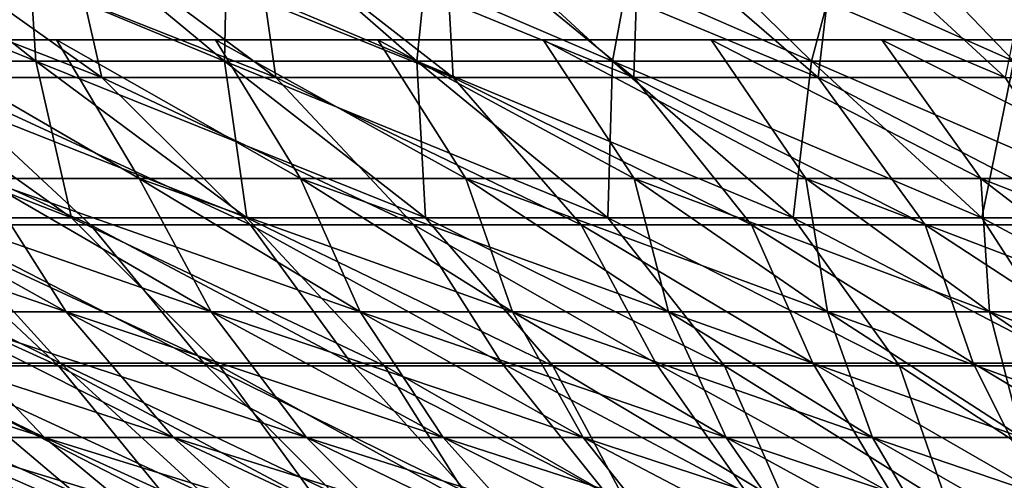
# Model space of a CAD drawing. Header units: millimetres. Extents: x -250 to 250, y -45 to 4150.
# Tile 306 of 656: x -54 to -41, y 3914 to 3920. Entities that reach past the tile are written whole.
import ezdxf

# ---------------------------------------------------------------- set-up
doc = ezdxf.new("R2010")
doc.units = ezdxf.units.MM
doc.header["$LTSCALE"] = 81.481481
for name, color, linetype in [('19', 7, 'CONTINUOUS'), ('20', 7, 'CONTINUOUS'), ('21', 7, 'CONTINUOUS'), ('22', 7, 'CONTINUOUS'), ('27', 7, 'CONTINUOUS')]:
    doc.layers.add(name, color=color, linetype=linetype)

msp = doc.modelspace()

# ---------------------------------------------------------------- linework, layer by layer
at = {"layer": '19', "color": 7, "linetype": 'CONTINUOUS'}
for points in [[(-53.778, 3919.737, -81.159), (-56.252, 3919.737, -79.464), (-56.574, 3921.943, -85.379), (-53.778, 3919.737, -81.159)], [(-53.918, 3921.943, -87.081), (-53.778, 3919.737, -81.159), (-56.574, 3921.943, -85.379), (-53.918, 3921.943, -87.081)], [(-51.253, 3919.737, -82.776), (-53.778, 3919.737, -81.159), (-53.918, 3921.943, -87.081), (-51.253, 3919.737, -82.776)], [(-51.211, 3921.943, -88.7), (-51.253, 3919.737, -82.776), (-53.918, 3921.943, -87.081), (-51.211, 3921.943, -88.7)], [(-48.68, 3919.737, -84.315), (-51.253, 3919.737, -82.776), (-51.211, 3921.943, -88.7), (-48.68, 3919.737, -84.315)], [(-48.455, 3921.943, -90.235), (-48.68, 3919.737, -84.315), (-51.211, 3921.943, -88.7), (-48.455, 3921.943, -90.235)], [(-46.06, 3919.737, -85.775), (-48.68, 3919.737, -84.315), (-48.455, 3921.943, -90.235), (-46.06, 3919.737, -85.775)], [(-45.653, 3921.943, -91.684), (-46.06, 3919.737, -85.775), (-48.455, 3921.943, -90.235), (-45.653, 3921.943, -91.684)], [(-43.397, 3919.737, -87.152), (-46.06, 3919.737, -85.775), (-45.653, 3921.943, -91.684), (-43.397, 3919.737, -87.152)], [(-42.808, 3921.943, -93.046), (-43.397, 3919.737, -87.152), (-45.653, 3921.943, -91.684), (-42.808, 3921.943, -93.046)], [(-40.692, 3919.737, -88.447), (-43.397, 3919.737, -87.152), (-42.808, 3921.943, -93.046), (-40.692, 3919.737, -88.447)], [(-39.922, 3921.943, -94.321), (-40.692, 3919.737, -88.447), (-42.808, 3921.943, -93.046), (-39.922, 3921.943, -94.321)], [(-53.299, 3917.642, -75.293), (-55.592, 3917.642, -73.616), (-56.252, 3919.737, -79.464), (-53.299, 3917.642, -75.293)], [(-53.778, 3919.737, -81.159), (-53.299, 3917.642, -75.293), (-56.252, 3919.737, -79.464), (-53.778, 3919.737, -81.159)], [(-50.955, 3917.642, -76.899), (-53.299, 3917.642, -75.293), (-53.778, 3919.737, -81.159), (-50.955, 3917.642, -76.899)], [(-51.253, 3919.737, -82.776), (-50.955, 3917.642, -76.899), (-53.778, 3919.737, -81.159), (-51.253, 3919.737, -82.776)], [(-48.563, 3917.642, -78.432), (-50.955, 3917.642, -76.899), (-51.253, 3919.737, -82.776), (-48.563, 3917.642, -78.432)], [(-48.68, 3919.737, -84.315), (-48.563, 3917.642, -78.432), (-51.253, 3919.737, -82.776), (-48.68, 3919.737, -84.315)], [(-46.125, 3917.642, -79.89), (-48.563, 3917.642, -78.432), (-48.68, 3919.737, -84.315), (-46.125, 3917.642, -79.89)], [(-46.06, 3919.737, -85.775), (-46.125, 3917.642, -79.89), (-48.68, 3919.737, -84.315), (-46.06, 3919.737, -85.775)], [(-43.642, 3917.642, -81.273), (-46.125, 3917.642, -79.89), (-46.06, 3919.737, -85.775), (-43.642, 3917.642, -81.273)], [(-43.397, 3919.737, -87.152), (-43.642, 3917.642, -81.273), (-46.06, 3919.737, -85.775), (-43.397, 3919.737, -87.152)], [(-41.119, 3917.642, -82.578), (-43.642, 3917.642, -81.273), (-43.397, 3919.737, -87.152), (-41.119, 3917.642, -82.578)], [(-40.692, 3919.737, -88.447), (-41.119, 3917.642, -82.578), (-43.397, 3919.737, -87.152), (-40.692, 3919.737, -88.447)], [(-38.556, 3917.642, -83.805), (-41.119, 3917.642, -82.578), (-40.692, 3919.737, -88.447), (-38.556, 3917.642, -83.805)], [(-53.475, 3915.661, -68.744), (-55.58, 3915.661, -67.054), (-57.833, 3917.642, -71.869), (-53.475, 3915.661, -68.744)], [(-55.592, 3917.642, -73.616), (-53.475, 3915.661, -68.744), (-57.833, 3917.642, -71.869), (-55.592, 3917.642, -73.616)], [(-51.319, 3915.661, -70.369), (-53.475, 3915.661, -68.744), (-55.592, 3917.642, -73.616), (-51.319, 3915.661, -70.369)], [(-53.299, 3917.642, -75.293), (-51.319, 3915.661, -70.369), (-55.592, 3917.642, -73.616), (-53.299, 3917.642, -75.293)], [(-49.113, 3915.661, -71.926), (-51.319, 3915.661, -70.369), (-53.299, 3917.642, -75.293), (-49.113, 3915.661, -71.926)], [(-50.955, 3917.642, -76.899), (-49.113, 3915.661, -71.926), (-53.299, 3917.642, -75.293), (-50.955, 3917.642, -76.899)], [(-46.86, 3915.661, -73.413), (-49.113, 3915.661, -71.926), (-50.955, 3917.642, -76.899), (-46.86, 3915.661, -73.413)], [(-48.563, 3917.642, -78.432), (-46.86, 3915.661, -73.413), (-50.955, 3917.642, -76.899), (-48.563, 3917.642, -78.432)], [(-44.562, 3915.661, -74.83), (-46.86, 3915.661, -73.413), (-48.563, 3917.642, -78.432), (-44.562, 3915.661, -74.83)], [(-46.125, 3917.642, -79.89), (-44.562, 3915.661, -74.83), (-48.563, 3917.642, -78.432), (-46.125, 3917.642, -79.89)], [(-42.222, 3915.661, -76.176), (-44.562, 3915.661, -74.83), (-46.125, 3917.642, -79.89), (-42.222, 3915.661, -76.176)], [(-43.642, 3917.642, -81.273), (-42.222, 3915.661, -76.176), (-46.125, 3917.642, -79.89), (-43.642, 3917.642, -81.273)], [(-39.84, 3915.661, -77.448), (-42.222, 3915.661, -76.176), (-43.642, 3917.642, -81.273), (-39.84, 3915.661, -77.448)], [(-41.119, 3917.642, -82.578), (-39.84, 3915.661, -77.448), (-43.642, 3917.642, -81.273), (-41.119, 3917.642, -82.578)], [(-37.421, 3915.661, -78.645), (-39.84, 3915.661, -77.448), (-41.119, 3917.642, -82.578), (-37.421, 3915.661, -78.645)], [(-38.556, 3917.642, -83.805), (-37.421, 3915.661, -78.645), (-41.119, 3917.642, -82.578), (-38.556, 3917.642, -83.805)], [(-53.88, 3913.795, -61.677), (-55.762, 3913.795, -59.981), (-57.632, 3915.661, -65.299), (-53.88, 3913.795, -61.677)], [(-55.58, 3915.661, -67.054), (-53.88, 3913.795, -61.677), (-57.632, 3915.661, -65.299), (-55.58, 3915.661, -67.054)], [(-51.947, 3913.795, -63.313), (-53.88, 3913.795, -61.677), (-55.58, 3915.661, -67.054), (-51.947, 3913.795, -63.313)], [(-53.475, 3915.661, -68.744), (-51.947, 3913.795, -63.313), (-55.58, 3915.661, -67.054), (-53.475, 3915.661, -68.744)], [(-49.964, 3913.795, -64.889), (-51.947, 3913.795, -63.313), (-53.475, 3915.661, -68.744), (-49.964, 3913.795, -64.889)], [(-51.319, 3915.661, -70.369), (-49.964, 3913.795, -64.889), (-53.475, 3915.661, -68.744), (-51.319, 3915.661, -70.369)], [(-47.933, 3913.795, -66.404), (-49.964, 3913.795, -64.889), (-51.319, 3915.661, -70.369), (-47.933, 3913.795, -66.404)], [(-49.113, 3915.661, -71.926), (-47.933, 3913.795, -66.404), (-51.319, 3915.661, -70.369), (-49.113, 3915.661, -71.926)], [(-45.857, 3913.795, -67.854), (-47.933, 3913.795, -66.404), (-49.113, 3915.661, -71.926), (-45.857, 3913.795, -67.854)], [(-46.86, 3915.661, -73.413), (-45.857, 3913.795, -67.854), (-49.113, 3915.661, -71.926), (-46.86, 3915.661, -73.413)], [(-43.737, 3913.795, -69.24), (-45.857, 3913.795, -67.854), (-46.86, 3915.661, -73.413), (-43.737, 3913.795, -69.24)], [(-44.562, 3915.661, -74.83), (-43.737, 3913.795, -69.24), (-46.86, 3915.661, -73.413), (-44.562, 3915.661, -74.83)], [(-41.574, 3913.795, -70.559), (-43.737, 3913.795, -69.24), (-44.562, 3915.661, -74.83), (-41.574, 3913.795, -70.559)], [(-42.222, 3915.661, -76.176), (-41.574, 3913.795, -70.559), (-44.562, 3915.661, -74.83), (-42.222, 3915.661, -76.176)], [(-39.373, 3913.795, -71.811), (-41.574, 3913.795, -70.559), (-42.222, 3915.661, -76.176), (-39.373, 3913.795, -71.811)], [(-39.84, 3915.661, -77.448), (-39.373, 3913.795, -71.811), (-42.222, 3915.661, -76.176), (-39.84, 3915.661, -77.448)]]:
    msp.add_3dface(points, dxfattribs=at)
at = {"layer": '20', "color": 7, "linetype": 'CONTINUOUS'}
for points in [[(-56.252, 3919.737, 79.464), (-53.778, 3919.737, 81.159), (-59.176, 3921.943, 83.596), (-56.252, 3919.737, 79.464)], [(-59.176, 3921.943, 83.596), (-53.778, 3919.737, 81.159), (-56.574, 3921.943, 85.379), (-59.176, 3921.943, 83.596)], [(-53.778, 3919.737, 81.159), (-51.253, 3919.737, 82.776), (-56.574, 3921.943, 85.379), (-53.778, 3919.737, 81.159)], [(-56.574, 3921.943, 85.379), (-51.253, 3919.737, 82.776), (-53.918, 3921.943, 87.081), (-56.574, 3921.943, 85.379)], [(-51.253, 3919.737, 82.776), (-48.68, 3919.737, 84.315), (-53.918, 3921.943, 87.081), (-51.253, 3919.737, 82.776)], [(-53.918, 3921.943, 87.081), (-48.68, 3919.737, 84.315), (-51.211, 3921.943, 88.7), (-53.918, 3921.943, 87.081)], [(-48.68, 3919.737, 84.315), (-46.06, 3919.737, 85.775), (-51.211, 3921.943, 88.7), (-48.68, 3919.737, 84.315)], [(-51.211, 3921.943, 88.7), (-46.06, 3919.737, 85.775), (-48.455, 3921.943, 90.235), (-51.211, 3921.943, 88.7)], [(-46.06, 3919.737, 85.775), (-43.397, 3919.737, 87.152), (-48.455, 3921.943, 90.235), (-46.06, 3919.737, 85.775)], [(-48.455, 3921.943, 90.235), (-43.397, 3919.737, 87.152), (-45.653, 3921.943, 91.684), (-48.455, 3921.943, 90.235)], [(-43.397, 3919.737, 87.152), (-40.692, 3919.737, 88.447), (-45.653, 3921.943, 91.684), (-43.397, 3919.737, 87.152)], [(-45.653, 3921.943, 91.684), (-40.692, 3919.737, 88.447), (-42.808, 3921.943, 93.046), (-45.653, 3921.943, 91.684)], [(-40.692, 3919.737, 88.447), (-37.949, 3919.737, 89.659), (-42.808, 3921.943, 93.046), (-40.692, 3919.737, 88.447)], [(-42.808, 3921.943, 93.046), (-37.949, 3919.737, 89.659), (-39.922, 3921.943, 94.321), (-42.808, 3921.943, 93.046)], [(-55.592, 3917.642, 73.616), (-53.299, 3917.642, 75.293), (-58.672, 3919.737, 77.694), (-55.592, 3917.642, 73.616)], [(-58.672, 3919.737, 77.694), (-53.299, 3917.642, 75.293), (-56.252, 3919.737, 79.464), (-58.672, 3919.737, 77.694)], [(-53.299, 3917.642, 75.293), (-50.955, 3917.642, 76.899), (-56.252, 3919.737, 79.464), (-53.299, 3917.642, 75.293)], [(-56.252, 3919.737, 79.464), (-50.955, 3917.642, 76.899), (-53.778, 3919.737, 81.159), (-56.252, 3919.737, 79.464)], [(-50.955, 3917.642, 76.899), (-48.563, 3917.642, 78.432), (-53.778, 3919.737, 81.159), (-50.955, 3917.642, 76.899)], [(-53.778, 3919.737, 81.159), (-48.563, 3917.642, 78.432), (-51.253, 3919.737, 82.776), (-53.778, 3919.737, 81.159)], [(-48.563, 3917.642, 78.432), (-46.125, 3917.642, 79.89), (-51.253, 3919.737, 82.776), (-48.563, 3917.642, 78.432)], [(-51.253, 3919.737, 82.776), (-46.125, 3917.642, 79.89), (-48.68, 3919.737, 84.315), (-51.253, 3919.737, 82.776)], [(-46.125, 3917.642, 79.89), (-43.642, 3917.642, 81.273), (-48.68, 3919.737, 84.315), (-46.125, 3917.642, 79.89)], [(-48.68, 3919.737, 84.315), (-43.642, 3917.642, 81.273), (-46.06, 3919.737, 85.775), (-48.68, 3919.737, 84.315)], [(-43.642, 3917.642, 81.273), (-41.119, 3917.642, 82.578), (-46.06, 3919.737, 85.775), (-43.642, 3917.642, 81.273)], [(-46.06, 3919.737, 85.775), (-41.119, 3917.642, 82.578), (-43.397, 3919.737, 87.152), (-46.06, 3919.737, 85.775)], [(-41.119, 3917.642, 82.578), (-38.556, 3917.642, 83.805), (-43.397, 3919.737, 87.152), (-41.119, 3917.642, 82.578)], [(-43.397, 3919.737, 87.152), (-38.556, 3917.642, 83.805), (-40.692, 3919.737, 88.447), (-43.397, 3919.737, 87.152)], [(-55.592, 3917.642, 73.616), (-57.833, 3917.642, 71.869), (-53.475, 3915.661, 68.744), (-55.592, 3917.642, 73.616)], [(-53.475, 3915.661, 68.744), (-57.833, 3917.642, 71.869), (-55.58, 3915.661, 67.054), (-53.475, 3915.661, 68.744)], [(-53.299, 3917.642, 75.293), (-55.592, 3917.642, 73.616), (-51.319, 3915.661, 70.369), (-53.299, 3917.642, 75.293)], [(-51.319, 3915.661, 70.369), (-55.592, 3917.642, 73.616), (-53.475, 3915.661, 68.744), (-51.319, 3915.661, 70.369)], [(-50.955, 3917.642, 76.899), (-53.299, 3917.642, 75.293), (-49.113, 3915.661, 71.926), (-50.955, 3917.642, 76.899)], [(-49.113, 3915.661, 71.926), (-53.299, 3917.642, 75.293), (-51.319, 3915.661, 70.369), (-49.113, 3915.661, 71.926)], [(-48.563, 3917.642, 78.432), (-50.955, 3917.642, 76.899), (-46.86, 3915.661, 73.413), (-48.563, 3917.642, 78.432)], [(-46.86, 3915.661, 73.413), (-50.955, 3917.642, 76.899), (-49.113, 3915.661, 71.926), (-46.86, 3915.661, 73.413)], [(-46.125, 3917.642, 79.89), (-48.563, 3917.642, 78.432), (-44.562, 3915.661, 74.83), (-46.125, 3917.642, 79.89)], [(-44.562, 3915.661, 74.83), (-48.563, 3917.642, 78.432), (-46.86, 3915.661, 73.413), (-44.562, 3915.661, 74.83)], [(-43.642, 3917.642, 81.273), (-46.125, 3917.642, 79.89), (-42.222, 3915.661, 76.176), (-43.642, 3917.642, 81.273)], [(-42.222, 3915.661, 76.176), (-46.125, 3917.642, 79.89), (-44.562, 3915.661, 74.83), (-42.222, 3915.661, 76.176)], [(-41.119, 3917.642, 82.578), (-43.642, 3917.642, 81.273), (-39.84, 3915.661, 77.448), (-41.119, 3917.642, 82.578)], [(-39.84, 3915.661, 77.448), (-43.642, 3917.642, 81.273), (-42.222, 3915.661, 76.176), (-39.84, 3915.661, 77.448)], [(-38.556, 3917.642, 83.805), (-41.119, 3917.642, 82.578), (-37.421, 3915.661, 78.645), (-38.556, 3917.642, 83.805)], [(-37.421, 3915.661, 78.645), (-41.119, 3917.642, 82.578), (-39.84, 3915.661, 77.448), (-37.421, 3915.661, 78.645)], [(-55.58, 3915.661, 67.054), (-57.632, 3915.661, 65.299), (-53.88, 3913.795, 61.677), (-55.58, 3915.661, 67.054)], [(-53.88, 3913.795, 61.677), (-57.632, 3915.661, 65.299), (-55.762, 3913.795, 59.981), (-53.88, 3913.795, 61.677)], [(-53.475, 3915.661, 68.744), (-55.58, 3915.661, 67.054), (-51.947, 3913.795, 63.313), (-53.475, 3915.661, 68.744)], [(-51.947, 3913.795, 63.313), (-55.58, 3915.661, 67.054), (-53.88, 3913.795, 61.677), (-51.947, 3913.795, 63.313)], [(-51.319, 3915.661, 70.369), (-53.475, 3915.661, 68.744), (-49.964, 3913.795, 64.889), (-51.319, 3915.661, 70.369)], [(-49.964, 3913.795, 64.889), (-53.475, 3915.661, 68.744), (-51.947, 3913.795, 63.313), (-49.964, 3913.795, 64.889)], [(-49.113, 3915.661, 71.926), (-51.319, 3915.661, 70.369), (-47.933, 3913.795, 66.404), (-49.113, 3915.661, 71.926)], [(-47.933, 3913.795, 66.404), (-51.319, 3915.661, 70.369), (-49.964, 3913.795, 64.889), (-47.933, 3913.795, 66.404)], [(-46.86, 3915.661, 73.413), (-49.113, 3915.661, 71.926), (-45.857, 3913.795, 67.854), (-46.86, 3915.661, 73.413)], [(-45.857, 3913.795, 67.854), (-49.113, 3915.661, 71.926), (-47.933, 3913.795, 66.404), (-45.857, 3913.795, 67.854)], [(-44.562, 3915.661, 74.83), (-46.86, 3915.661, 73.413), (-43.737, 3913.795, 69.24), (-44.562, 3915.661, 74.83)], [(-43.737, 3913.795, 69.24), (-46.86, 3915.661, 73.413), (-45.857, 3913.795, 67.854), (-43.737, 3913.795, 69.24)], [(-42.222, 3915.661, 76.176), (-44.562, 3915.661, 74.83), (-41.574, 3913.795, 70.559), (-42.222, 3915.661, 76.176)], [(-41.574, 3913.795, 70.559), (-44.562, 3915.661, 74.83), (-43.737, 3913.795, 69.24), (-41.574, 3913.795, 70.559)], [(-39.84, 3915.661, 77.448), (-42.222, 3915.661, 76.176), (-39.373, 3913.795, 71.811), (-39.84, 3915.661, 77.448)], [(-39.373, 3913.795, 71.811), (-42.222, 3915.661, 76.176), (-41.574, 3913.795, 70.559), (-39.373, 3913.795, 71.811)]]:
    msp.add_3dface(points, dxfattribs=at)
at = {"layer": '21', "color": 7, "linetype": 'CONTINUOUS'}
for points in [[(-52.894, 3919.516, 74.722), (-55.17, 3919.516, 73.057), (-55.822, 3921.594, 78.858), (-52.894, 3919.516, 74.722)], [(-53.368, 3921.594, 80.54), (-52.894, 3919.516, 74.722), (-55.822, 3921.594, 78.858), (-53.368, 3921.594, 80.54)], [(-50.568, 3919.516, 76.315), (-52.894, 3919.516, 74.722), (-53.368, 3921.594, 80.54), (-50.568, 3919.516, 76.315)], [(-50.862, 3921.594, 82.145), (-50.568, 3919.516, 76.315), (-53.368, 3921.594, 80.54), (-50.862, 3921.594, 82.145)], [(-48.194, 3919.516, 77.836), (-50.568, 3919.516, 76.315), (-50.862, 3921.594, 82.145), (-48.194, 3919.516, 77.836)], [(-48.308, 3921.594, 83.672), (-48.194, 3919.516, 77.836), (-50.862, 3921.594, 82.145), (-48.308, 3921.594, 83.672)], [(-45.774, 3919.516, 79.283), (-48.194, 3919.516, 77.836), (-48.308, 3921.594, 83.672), (-45.774, 3919.516, 79.283)], [(-45.709, 3921.594, 85.12), (-45.774, 3919.516, 79.283), (-48.308, 3921.594, 83.672), (-45.709, 3921.594, 85.12)], [(-43.311, 3919.516, 80.655), (-45.774, 3919.516, 79.283), (-45.709, 3921.594, 85.12), (-43.311, 3919.516, 80.655)], [(-43.066, 3921.594, 86.488), (-43.311, 3919.516, 80.655), (-45.709, 3921.594, 85.12), (-43.066, 3921.594, 86.488)], [(-40.807, 3919.516, 81.951), (-43.311, 3919.516, 80.655), (-43.066, 3921.594, 86.488), (-40.807, 3919.516, 81.951)], [(-40.382, 3921.594, 87.773), (-40.807, 3919.516, 81.951), (-43.066, 3921.594, 86.488), (-40.382, 3921.594, 87.773)], [(-53.047, 3917.55, 68.243), (-55.136, 3917.55, 66.567), (-57.394, 3919.516, 71.324), (-53.047, 3917.55, 68.243)], [(-55.17, 3919.516, 73.057), (-53.047, 3917.55, 68.243), (-57.394, 3919.516, 71.324), (-55.17, 3919.516, 73.057)], [(-50.907, 3917.55, 69.854), (-53.047, 3917.55, 68.243), (-55.17, 3919.516, 73.057), (-50.907, 3917.55, 69.854)], [(-52.894, 3919.516, 74.722), (-50.907, 3917.55, 69.854), (-55.17, 3919.516, 73.057), (-52.894, 3919.516, 74.722)], [(-48.718, 3917.55, 71.398), (-50.907, 3917.55, 69.854), (-52.894, 3919.516, 74.722), (-48.718, 3917.55, 71.398)], [(-50.568, 3919.516, 76.315), (-48.718, 3917.55, 71.398), (-52.894, 3919.516, 74.722), (-50.568, 3919.516, 76.315)], [(-46.482, 3917.55, 72.874), (-48.718, 3917.55, 71.398), (-50.568, 3919.516, 76.315), (-46.482, 3917.55, 72.874)], [(-48.194, 3919.516, 77.836), (-46.482, 3917.55, 72.874), (-50.568, 3919.516, 76.315), (-48.194, 3919.516, 77.836)], [(-44.201, 3917.55, 74.279), (-46.482, 3917.55, 72.874), (-48.194, 3919.516, 77.836), (-44.201, 3917.55, 74.279)], [(-45.774, 3919.516, 79.283), (-44.201, 3917.55, 74.279), (-48.194, 3919.516, 77.836), (-45.774, 3919.516, 79.283)], [(-41.878, 3917.55, 75.613), (-44.201, 3917.55, 74.279), (-45.774, 3919.516, 79.283), (-41.878, 3917.55, 75.613)], [(-43.311, 3919.516, 80.655), (-41.878, 3917.55, 75.613), (-45.774, 3919.516, 79.283), (-43.311, 3919.516, 80.655)], [(-39.515, 3917.55, 76.875), (-41.878, 3917.55, 75.613), (-43.311, 3919.516, 80.655), (-39.515, 3917.55, 76.875)], [(-40.807, 3919.516, 81.951), (-39.515, 3917.55, 76.875), (-43.311, 3919.516, 80.655), (-40.807, 3919.516, 81.951)], [(-53.447, 3915.698, 61.237), (-55.315, 3915.698, 59.555), (-57.173, 3917.55, 64.826), (-53.447, 3915.698, 61.237)], [(-55.136, 3917.55, 66.567), (-53.447, 3915.698, 61.237), (-57.173, 3917.55, 64.826), (-55.136, 3917.55, 66.567)], [(-51.528, 3915.698, 62.86), (-53.447, 3915.698, 61.237), (-55.136, 3917.55, 66.567), (-51.528, 3915.698, 62.86)], [(-53.047, 3917.55, 68.243), (-51.528, 3915.698, 62.86), (-55.136, 3917.55, 66.567), (-53.047, 3917.55, 68.243)], [(-49.56, 3915.698, 64.423), (-51.528, 3915.698, 62.86), (-53.047, 3917.55, 68.243), (-49.56, 3915.698, 64.423)], [(-50.907, 3917.55, 69.854), (-49.56, 3915.698, 64.423), (-53.047, 3917.55, 68.243), (-50.907, 3917.55, 69.854)], [(-47.544, 3915.698, 65.925), (-49.56, 3915.698, 64.423), (-50.907, 3917.55, 69.854), (-47.544, 3915.698, 65.925)], [(-48.718, 3917.55, 71.398), (-47.544, 3915.698, 65.925), (-50.907, 3917.55, 69.854), (-48.718, 3917.55, 71.398)], [(-45.483, 3915.698, 67.363), (-47.544, 3915.698, 65.925), (-48.718, 3917.55, 71.398), (-45.483, 3915.698, 67.363)], [(-46.482, 3917.55, 72.874), (-45.483, 3915.698, 67.363), (-48.718, 3917.55, 71.398), (-46.482, 3917.55, 72.874)], [(-43.379, 3915.698, 68.737), (-45.483, 3915.698, 67.363), (-46.482, 3917.55, 72.874), (-43.379, 3915.698, 68.737)], [(-44.201, 3917.55, 74.279), (-43.379, 3915.698, 68.737), (-46.482, 3917.55, 72.874), (-44.201, 3917.55, 74.279)], [(-41.233, 3915.698, 70.046), (-43.379, 3915.698, 68.737), (-44.201, 3917.55, 74.279), (-41.233, 3915.698, 70.046)], [(-41.878, 3917.55, 75.613), (-41.233, 3915.698, 70.046), (-44.201, 3917.55, 74.279), (-41.878, 3917.55, 75.613)], [(-39.047, 3915.698, 71.287), (-41.233, 3915.698, 70.046), (-41.878, 3917.55, 75.613), (-39.047, 3915.698, 71.287)], [(-39.515, 3917.55, 76.875), (-39.047, 3915.698, 71.287), (-41.878, 3917.55, 75.613), (-39.515, 3917.55, 76.875)], [(-57.13, 3915.698, 57.816), (-55.315, 3915.698, 59.555), (-53.25, 3913.96, 54.346), (-57.13, 3915.698, 57.816)], [(-54.902, 3913.96, 52.677), (-57.13, 3915.698, 57.816), (-53.25, 3913.96, 54.346), (-54.902, 3913.96, 52.677)], [(-55.315, 3915.698, 59.555), (-53.447, 3915.698, 61.237), (-51.548, 3913.96, 55.964), (-55.315, 3915.698, 59.555)], [(-53.25, 3913.96, 54.346), (-55.315, 3915.698, 59.555), (-51.548, 3913.96, 55.964), (-53.25, 3913.96, 54.346)], [(-53.447, 3915.698, 61.237), (-51.528, 3915.698, 62.86), (-49.796, 3913.96, 57.528), (-53.447, 3915.698, 61.237)], [(-51.548, 3913.96, 55.964), (-53.447, 3915.698, 61.237), (-49.796, 3913.96, 57.528), (-51.548, 3913.96, 55.964)], [(-51.528, 3915.698, 62.86), (-49.56, 3915.698, 64.423), (-47.997, 3913.96, 59.038), (-51.528, 3915.698, 62.86)], [(-49.796, 3913.96, 57.528), (-51.528, 3915.698, 62.86), (-47.997, 3913.96, 59.038), (-49.796, 3913.96, 57.528)], [(-49.56, 3915.698, 64.423), (-47.544, 3915.698, 65.925), (-46.152, 3913.96, 60.491), (-49.56, 3915.698, 64.423)], [(-47.997, 3913.96, 59.038), (-49.56, 3915.698, 64.423), (-46.152, 3913.96, 60.491), (-47.997, 3913.96, 59.038)], [(-47.544, 3915.698, 65.925), (-45.483, 3915.698, 67.363), (-44.263, 3913.96, 61.886), (-47.544, 3915.698, 65.925)], [(-46.152, 3913.96, 60.491), (-47.544, 3915.698, 65.925), (-44.263, 3913.96, 61.886), (-46.152, 3913.96, 60.491)], [(-45.483, 3915.698, 67.363), (-43.379, 3915.698, 68.737), (-42.332, 3913.96, 63.223), (-45.483, 3915.698, 67.363)], [(-44.263, 3913.96, 61.886), (-45.483, 3915.698, 67.363), (-42.332, 3913.96, 63.223), (-44.263, 3913.96, 61.886)], [(-43.379, 3915.698, 68.737), (-41.233, 3915.698, 70.046), (-40.36, 3913.96, 64.499), (-43.379, 3915.698, 68.737)], [(-42.332, 3913.96, 63.223), (-43.379, 3915.698, 68.737), (-40.36, 3913.96, 64.499), (-42.332, 3913.96, 63.223)], [(-41.233, 3915.698, 70.046), (-39.047, 3915.698, 71.287), (-38.35, 3913.96, 65.714), (-41.233, 3915.698, 70.046)], [(-40.36, 3913.96, 64.499), (-41.233, 3915.698, 70.046), (-38.35, 3913.96, 65.714), (-40.36, 3913.96, 64.499)]]:
    msp.add_3dface(points, dxfattribs=at)
at = {"layer": '22', "color": 7, "linetype": 'CONTINUOUS'}
for points in [[(-55.17, 3919.516, -73.057), (-52.894, 3919.516, -74.722), (-58.224, 3921.594, -77.102), (-55.17, 3919.516, -73.057)], [(-58.224, 3921.594, -77.102), (-52.894, 3919.516, -74.722), (-55.822, 3921.594, -78.858), (-58.224, 3921.594, -77.102)], [(-52.894, 3919.516, -74.722), (-50.568, 3919.516, -76.315), (-55.822, 3921.594, -78.858), (-52.894, 3919.516, -74.722)], [(-55.822, 3921.594, -78.858), (-50.568, 3919.516, -76.315), (-53.368, 3921.594, -80.54), (-55.822, 3921.594, -78.858)], [(-50.568, 3919.516, -76.315), (-48.194, 3919.516, -77.836), (-53.368, 3921.594, -80.54), (-50.568, 3919.516, -76.315)], [(-53.368, 3921.594, -80.54), (-48.194, 3919.516, -77.836), (-50.862, 3921.594, -82.145), (-53.368, 3921.594, -80.54)], [(-48.194, 3919.516, -77.836), (-45.774, 3919.516, -79.283), (-50.862, 3921.594, -82.145), (-48.194, 3919.516, -77.836)], [(-50.862, 3921.594, -82.145), (-45.774, 3919.516, -79.283), (-48.308, 3921.594, -83.672), (-50.862, 3921.594, -82.145)], [(-45.774, 3919.516, -79.283), (-43.311, 3919.516, -80.655), (-48.308, 3921.594, -83.672), (-45.774, 3919.516, -79.283)], [(-48.308, 3921.594, -83.672), (-43.311, 3919.516, -80.655), (-45.709, 3921.594, -85.12), (-48.308, 3921.594, -83.672)], [(-43.311, 3919.516, -80.655), (-40.807, 3919.516, -81.951), (-45.709, 3921.594, -85.12), (-43.311, 3919.516, -80.655)], [(-45.709, 3921.594, -85.12), (-40.807, 3919.516, -81.951), (-43.066, 3921.594, -86.488), (-45.709, 3921.594, -85.12)], [(-40.807, 3919.516, -81.951), (-38.264, 3919.516, -83.169), (-43.066, 3921.594, -86.488), (-40.807, 3919.516, -81.951)], [(-43.066, 3921.594, -86.488), (-38.264, 3919.516, -83.169), (-40.382, 3921.594, -87.773), (-43.066, 3921.594, -86.488)], [(-55.17, 3919.516, -73.057), (-57.394, 3919.516, -71.324), (-53.047, 3917.55, -68.243), (-55.17, 3919.516, -73.057)], [(-53.047, 3917.55, -68.243), (-57.394, 3919.516, -71.324), (-55.136, 3917.55, -66.567), (-53.047, 3917.55, -68.243)], [(-52.894, 3919.516, -74.722), (-55.17, 3919.516, -73.057), (-50.907, 3917.55, -69.854), (-52.894, 3919.516, -74.722)], [(-50.907, 3917.55, -69.854), (-55.17, 3919.516, -73.057), (-53.047, 3917.55, -68.243), (-50.907, 3917.55, -69.854)], [(-50.568, 3919.516, -76.315), (-52.894, 3919.516, -74.722), (-48.718, 3917.55, -71.398), (-50.568, 3919.516, -76.315)], [(-48.718, 3917.55, -71.398), (-52.894, 3919.516, -74.722), (-50.907, 3917.55, -69.854), (-48.718, 3917.55, -71.398)], [(-48.194, 3919.516, -77.836), (-50.568, 3919.516, -76.315), (-46.482, 3917.55, -72.874), (-48.194, 3919.516, -77.836)], [(-46.482, 3917.55, -72.874), (-50.568, 3919.516, -76.315), (-48.718, 3917.55, -71.398), (-46.482, 3917.55, -72.874)], [(-45.774, 3919.516, -79.283), (-48.194, 3919.516, -77.836), (-44.201, 3917.55, -74.279), (-45.774, 3919.516, -79.283)], [(-44.201, 3917.55, -74.279), (-48.194, 3919.516, -77.836), (-46.482, 3917.55, -72.874), (-44.201, 3917.55, -74.279)], [(-43.311, 3919.516, -80.655), (-45.774, 3919.516, -79.283), (-41.878, 3917.55, -75.613), (-43.311, 3919.516, -80.655)], [(-41.878, 3917.55, -75.613), (-45.774, 3919.516, -79.283), (-44.201, 3917.55, -74.279), (-41.878, 3917.55, -75.613)], [(-40.807, 3919.516, -81.951), (-43.311, 3919.516, -80.655), (-39.515, 3917.55, -76.875), (-40.807, 3919.516, -81.951)], [(-39.515, 3917.55, -76.875), (-43.311, 3919.516, -80.655), (-41.878, 3917.55, -75.613), (-39.515, 3917.55, -76.875)], [(-55.136, 3917.55, -66.567), (-57.173, 3917.55, -64.826), (-53.447, 3915.698, -61.237), (-55.136, 3917.55, -66.567)], [(-53.447, 3915.698, -61.237), (-57.173, 3917.55, -64.826), (-55.315, 3915.698, -59.555), (-53.447, 3915.698, -61.237)], [(-53.047, 3917.55, -68.243), (-55.136, 3917.55, -66.567), (-51.528, 3915.698, -62.86), (-53.047, 3917.55, -68.243)], [(-51.528, 3915.698, -62.86), (-55.136, 3917.55, -66.567), (-53.447, 3915.698, -61.237), (-51.528, 3915.698, -62.86)], [(-50.907, 3917.55, -69.854), (-53.047, 3917.55, -68.243), (-49.56, 3915.698, -64.423), (-50.907, 3917.55, -69.854)], [(-49.56, 3915.698, -64.423), (-53.047, 3917.55, -68.243), (-51.528, 3915.698, -62.86), (-49.56, 3915.698, -64.423)], [(-48.718, 3917.55, -71.398), (-50.907, 3917.55, -69.854), (-47.544, 3915.698, -65.925), (-48.718, 3917.55, -71.398)], [(-47.544, 3915.698, -65.925), (-50.907, 3917.55, -69.854), (-49.56, 3915.698, -64.423), (-47.544, 3915.698, -65.925)], [(-46.482, 3917.55, -72.874), (-48.718, 3917.55, -71.398), (-45.483, 3915.698, -67.363), (-46.482, 3917.55, -72.874)], [(-45.483, 3915.698, -67.363), (-48.718, 3917.55, -71.398), (-47.544, 3915.698, -65.925), (-45.483, 3915.698, -67.363)], [(-44.201, 3917.55, -74.279), (-46.482, 3917.55, -72.874), (-43.379, 3915.698, -68.737), (-44.201, 3917.55, -74.279)], [(-43.379, 3915.698, -68.737), (-46.482, 3917.55, -72.874), (-45.483, 3915.698, -67.363), (-43.379, 3915.698, -68.737)], [(-41.878, 3917.55, -75.613), (-44.201, 3917.55, -74.279), (-41.233, 3915.698, -70.046), (-41.878, 3917.55, -75.613)], [(-41.233, 3915.698, -70.046), (-44.201, 3917.55, -74.279), (-43.379, 3915.698, -68.737), (-41.233, 3915.698, -70.046)], [(-39.515, 3917.55, -76.875), (-41.878, 3917.55, -75.613), (-39.047, 3915.698, -71.287), (-39.515, 3917.55, -76.875)], [(-39.047, 3915.698, -71.287), (-41.878, 3917.55, -75.613), (-41.233, 3915.698, -70.046), (-39.047, 3915.698, -71.287)], [(-55.315, 3915.698, -59.555), (-57.13, 3915.698, -57.816), (-53.25, 3913.96, -54.346), (-55.315, 3915.698, -59.555)], [(-57.13, 3915.698, -57.816), (-54.902, 3913.96, -52.677), (-53.25, 3913.96, -54.346), (-57.13, 3915.698, -57.816)], [(-53.447, 3915.698, -61.237), (-55.315, 3915.698, -59.555), (-51.548, 3913.96, -55.964), (-53.447, 3915.698, -61.237)], [(-55.315, 3915.698, -59.555), (-53.25, 3913.96, -54.346), (-51.548, 3913.96, -55.964), (-55.315, 3915.698, -59.555)], [(-51.528, 3915.698, -62.86), (-53.447, 3915.698, -61.237), (-49.796, 3913.96, -57.528), (-51.528, 3915.698, -62.86)], [(-53.447, 3915.698, -61.237), (-51.548, 3913.96, -55.964), (-49.796, 3913.96, -57.528), (-53.447, 3915.698, -61.237)], [(-49.56, 3915.698, -64.423), (-51.528, 3915.698, -62.86), (-47.997, 3913.96, -59.038), (-49.56, 3915.698, -64.423)], [(-51.528, 3915.698, -62.86), (-49.796, 3913.96, -57.528), (-47.997, 3913.96, -59.038), (-51.528, 3915.698, -62.86)], [(-47.544, 3915.698, -65.925), (-49.56, 3915.698, -64.423), (-46.152, 3913.96, -60.491), (-47.544, 3915.698, -65.925)], [(-49.56, 3915.698, -64.423), (-47.997, 3913.96, -59.038), (-46.152, 3913.96, -60.491), (-49.56, 3915.698, -64.423)], [(-45.483, 3915.698, -67.363), (-47.544, 3915.698, -65.925), (-44.263, 3913.96, -61.886), (-45.483, 3915.698, -67.363)], [(-47.544, 3915.698, -65.925), (-46.152, 3913.96, -60.491), (-44.263, 3913.96, -61.886), (-47.544, 3915.698, -65.925)], [(-43.379, 3915.698, -68.737), (-45.483, 3915.698, -67.363), (-42.332, 3913.96, -63.223), (-43.379, 3915.698, -68.737)], [(-45.483, 3915.698, -67.363), (-44.263, 3913.96, -61.886), (-42.332, 3913.96, -63.223), (-45.483, 3915.698, -67.363)], [(-41.233, 3915.698, -70.046), (-43.379, 3915.698, -68.737), (-40.36, 3913.96, -64.499), (-41.233, 3915.698, -70.046)], [(-43.379, 3915.698, -68.737), (-42.332, 3913.96, -63.223), (-40.36, 3913.96, -64.499), (-43.379, 3915.698, -68.737)], [(-39.047, 3915.698, -71.287), (-41.233, 3915.698, -70.046), (-38.35, 3913.96, -65.714), (-39.047, 3915.698, -71.287)], [(-41.233, 3915.698, -70.046), (-40.36, 3913.96, -64.499), (-38.35, 3913.96, -65.714), (-41.233, 3915.698, -70.046)]]:
    msp.add_3dface(points, dxfattribs=at)
at = {"layer": '27', "color": 7, "linetype": 'CONTINUOUS'}
for points in [[(-52.397, 3918.168, -69.385), (-54.509, 3918.168, -67.738), (-55.591, 3920.023, -72.98), (-52.397, 3918.168, -69.385)], [(-53.503, 3920.023, -74.524), (-52.397, 3918.168, -69.385), (-55.591, 3920.023, -72.98), (-53.503, 3920.023, -74.524)], [(-54.509, 3918.168, 67.738), (-52.397, 3918.168, 69.385), (-55.591, 3920.023, 72.98), (-54.509, 3918.168, 67.738)], [(-55.591, 3920.023, 72.98), (-52.397, 3918.168, 69.385), (-53.503, 3920.023, 74.524), (-55.591, 3920.023, 72.98)], [(-50.235, 3918.168, -70.965), (-52.397, 3918.168, -69.385), (-53.503, 3920.023, -74.524), (-50.235, 3918.168, -70.965)], [(-51.373, 3920.023, -76.008), (-50.235, 3918.168, -70.965), (-53.503, 3920.023, -74.524), (-51.373, 3920.023, -76.008)], [(-52.397, 3918.168, 69.385), (-50.235, 3918.168, 70.965), (-53.503, 3920.023, 74.524), (-52.397, 3918.168, 69.385)], [(-53.503, 3920.023, 74.524), (-50.235, 3918.168, 70.965), (-51.373, 3920.023, 76.008), (-53.503, 3920.023, 74.524)], [(-48.026, 3918.168, -72.479), (-50.235, 3918.168, -70.965), (-51.373, 3920.023, -76.008), (-48.026, 3918.168, -72.479)], [(-49.201, 3920.023, -77.432), (-48.026, 3918.168, -72.479), (-51.373, 3920.023, -76.008), (-49.201, 3920.023, -77.432)], [(-50.235, 3918.168, 70.965), (-48.026, 3918.168, 72.479), (-51.373, 3920.023, 76.008), (-50.235, 3918.168, 70.965)], [(-51.373, 3920.023, 76.008), (-48.026, 3918.168, 72.479), (-49.201, 3920.023, 77.432), (-51.373, 3920.023, 76.008)], [(-45.771, 3918.168, -73.923), (-48.026, 3918.168, -72.479), (-49.201, 3920.023, -77.432), (-45.771, 3918.168, -73.923)], [(-46.99, 3920.023, -78.793), (-45.771, 3918.168, -73.923), (-49.201, 3920.023, -77.432), (-46.99, 3920.023, -78.793)], [(-48.026, 3918.168, 72.479), (-45.771, 3918.168, 73.923), (-49.201, 3920.023, 77.432), (-48.026, 3918.168, 72.479)], [(-49.201, 3920.023, 77.432), (-45.771, 3918.168, 73.923), (-46.99, 3920.023, 78.793), (-49.201, 3920.023, 77.432)], [(-43.473, 3918.168, -75.298), (-45.771, 3918.168, -73.923), (-46.99, 3920.023, -78.793), (-43.473, 3918.168, -75.298)], [(-44.742, 3920.023, -80.091), (-43.473, 3918.168, -75.298), (-46.99, 3920.023, -78.793), (-44.742, 3920.023, -80.091)], [(-45.771, 3918.168, 73.923), (-43.473, 3918.168, 75.298), (-46.99, 3920.023, 78.793), (-45.771, 3918.168, 73.923)], [(-46.99, 3920.023, 78.793), (-43.473, 3918.168, 75.298), (-44.742, 3920.023, 80.091), (-46.99, 3920.023, 78.793)], [(-41.134, 3918.168, -76.601), (-43.473, 3918.168, -75.298), (-44.742, 3920.023, -80.091), (-41.134, 3918.168, -76.601)], [(-42.457, 3920.023, -81.325), (-41.134, 3918.168, -76.601), (-44.742, 3920.023, -80.091), (-42.457, 3920.023, -81.325)], [(-43.473, 3918.168, 75.298), (-41.134, 3918.168, 76.601), (-44.742, 3920.023, 80.091), (-43.473, 3918.168, 75.298)], [(-44.742, 3920.023, 80.091), (-41.134, 3918.168, 76.601), (-42.457, 3920.023, 81.325), (-44.742, 3920.023, 80.091)], [(-38.755, 3918.168, -77.831), (-41.134, 3918.168, -76.601), (-42.457, 3920.023, -81.325), (-38.755, 3918.168, -77.831)], [(-40.139, 3920.023, -82.494), (-38.755, 3918.168, -77.831), (-42.457, 3920.023, -81.325), (-40.139, 3920.023, -82.494)], [(-41.134, 3918.168, 76.601), (-38.755, 3918.168, 77.831), (-42.457, 3920.023, 81.325), (-41.134, 3918.168, 76.601)], [(-42.457, 3920.023, 81.325), (-38.755, 3918.168, 77.831), (-40.139, 3920.023, 82.494), (-42.457, 3920.023, 81.325)], [(-55.267, 3916.385, 60.625), (-53.374, 3916.385, 62.298), (-58.575, 3918.168, 64.254), (-55.267, 3916.385, 60.625)], [(-58.575, 3918.168, 64.254), (-53.374, 3916.385, 62.298), (-56.569, 3918.168, 66.027), (-58.575, 3918.168, 64.254)], [(-53.374, 3916.385, -62.298), (-55.267, 3916.385, -60.625), (-56.569, 3918.168, -66.027), (-53.374, 3916.385, -62.298)], [(-54.509, 3918.168, -67.738), (-53.374, 3916.385, -62.298), (-56.569, 3918.168, -66.027), (-54.509, 3918.168, -67.738)], [(-53.374, 3916.385, 62.298), (-51.43, 3916.385, 63.912), (-56.569, 3918.168, 66.027), (-53.374, 3916.385, 62.298)], [(-56.569, 3918.168, 66.027), (-51.43, 3916.385, 63.912), (-54.509, 3918.168, 67.738), (-56.569, 3918.168, 66.027)], [(-51.43, 3916.385, -63.912), (-53.374, 3916.385, -62.298), (-54.509, 3918.168, -67.738), (-51.43, 3916.385, -63.912)], [(-52.397, 3918.168, -69.385), (-51.43, 3916.385, -63.912), (-54.509, 3918.168, -67.738), (-52.397, 3918.168, -69.385)], [(-51.43, 3916.385, 63.912), (-49.437, 3916.385, 65.466), (-54.509, 3918.168, 67.738), (-51.43, 3916.385, 63.912)], [(-54.509, 3918.168, 67.738), (-49.437, 3916.385, 65.466), (-52.397, 3918.168, 69.385), (-54.509, 3918.168, 67.738)], [(-49.437, 3916.385, -65.466), (-51.43, 3916.385, -63.912), (-52.397, 3918.168, -69.385), (-49.437, 3916.385, -65.466)], [(-50.235, 3918.168, -70.965), (-49.437, 3916.385, -65.466), (-52.397, 3918.168, -69.385), (-50.235, 3918.168, -70.965)], [(-49.437, 3916.385, 65.466), (-47.398, 3916.385, 66.957), (-52.397, 3918.168, 69.385), (-49.437, 3916.385, 65.466)], [(-52.397, 3918.168, 69.385), (-47.398, 3916.385, 66.957), (-50.235, 3918.168, 70.965), (-52.397, 3918.168, 69.385)], [(-47.398, 3916.385, -66.957), (-49.437, 3916.385, -65.466), (-50.235, 3918.168, -70.965), (-47.398, 3916.385, -66.957)], [(-48.026, 3918.168, -72.479), (-47.398, 3916.385, -66.957), (-50.235, 3918.168, -70.965), (-48.026, 3918.168, -72.479)], [(-47.398, 3916.385, 66.957), (-45.313, 3916.385, 68.385), (-50.235, 3918.168, 70.965), (-47.398, 3916.385, 66.957)], [(-50.235, 3918.168, 70.965), (-45.313, 3916.385, 68.385), (-48.026, 3918.168, 72.479), (-50.235, 3918.168, 70.965)], [(-45.313, 3916.385, -68.385), (-47.398, 3916.385, -66.957), (-48.026, 3918.168, -72.479), (-45.313, 3916.385, -68.385)], [(-45.771, 3918.168, -73.923), (-45.313, 3916.385, -68.385), (-48.026, 3918.168, -72.479), (-45.771, 3918.168, -73.923)], [(-45.313, 3916.385, 68.385), (-43.186, 3916.385, 69.748), (-48.026, 3918.168, 72.479), (-45.313, 3916.385, 68.385)], [(-48.026, 3918.168, 72.479), (-43.186, 3916.385, 69.748), (-45.771, 3918.168, 73.923), (-48.026, 3918.168, 72.479)], [(-43.186, 3916.385, -69.748), (-45.313, 3916.385, -68.385), (-45.771, 3918.168, -73.923), (-43.186, 3916.385, -69.748)], [(-43.473, 3918.168, -75.298), (-43.186, 3916.385, -69.748), (-45.771, 3918.168, -73.923), (-43.473, 3918.168, -75.298)], [(-43.186, 3916.385, 69.748), (-41.018, 3916.385, 71.045), (-45.771, 3918.168, 73.923), (-43.186, 3916.385, 69.748)], [(-45.771, 3918.168, 73.923), (-41.018, 3916.385, 71.045), (-43.473, 3918.168, 75.298), (-45.771, 3918.168, 73.923)], [(-41.018, 3916.385, -71.045), (-43.186, 3916.385, -69.748), (-43.473, 3918.168, -75.298), (-41.018, 3916.385, -71.045)], [(-41.134, 3918.168, -76.601), (-41.018, 3916.385, -71.045), (-43.473, 3918.168, -75.298), (-41.134, 3918.168, -76.601)], [(-41.018, 3916.385, 71.045), (-38.81, 3916.385, 72.274), (-43.473, 3918.168, 75.298), (-41.018, 3916.385, 71.045)], [(-43.473, 3918.168, 75.298), (-38.81, 3916.385, 72.274), (-41.134, 3918.168, 76.601), (-43.473, 3918.168, 75.298)], [(-38.81, 3916.385, -72.274), (-41.018, 3916.385, -71.045), (-41.134, 3918.168, -76.601), (-38.81, 3916.385, -72.274)], [(-38.755, 3918.168, -77.831), (-38.81, 3916.385, -72.274), (-41.134, 3918.168, -76.601), (-38.755, 3918.168, -77.831)], [(-38.81, 3916.385, 72.274), (-36.566, 3916.385, 73.435), (-41.134, 3918.168, 76.601), (-38.81, 3916.385, 72.274)], [(-41.134, 3918.168, 76.601), (-36.566, 3916.385, 73.435), (-38.755, 3918.168, 77.831), (-41.134, 3918.168, 76.601)], [(-55.342, 3914.706, 53.663), (-53.663, 3914.706, 55.342), (-58.894, 3916.385, 57.108), (-55.342, 3914.706, 53.663)], [(-58.894, 3916.385, 57.108), (-53.663, 3914.706, 55.342), (-57.108, 3916.385, 58.894), (-58.894, 3916.385, 57.108)], [(-53.663, 3914.706, -55.342), (-55.342, 3914.706, -53.663), (-57.108, 3916.385, -58.894), (-53.663, 3914.706, -55.342)], [(-55.267, 3916.385, -60.625), (-53.663, 3914.706, -55.342), (-57.108, 3916.385, -58.894), (-55.267, 3916.385, -60.625)], [(-53.663, 3914.706, 55.342), (-51.934, 3914.706, 56.969), (-57.108, 3916.385, 58.894), (-53.663, 3914.706, 55.342)], [(-57.108, 3916.385, 58.894), (-51.934, 3914.706, 56.969), (-55.267, 3916.385, 60.625), (-57.108, 3916.385, 58.894)], [(-51.934, 3914.706, -56.969), (-53.663, 3914.706, -55.342), (-55.267, 3916.385, -60.625), (-51.934, 3914.706, -56.969)], [(-53.374, 3916.385, -62.298), (-51.934, 3914.706, -56.969), (-55.267, 3916.385, -60.625), (-53.374, 3916.385, -62.298)], [(-51.934, 3914.706, 56.969), (-50.155, 3914.706, 58.541), (-55.267, 3916.385, 60.625), (-51.934, 3914.706, 56.969)], [(-55.267, 3916.385, 60.625), (-50.155, 3914.706, 58.541), (-53.374, 3916.385, 62.298), (-55.267, 3916.385, 60.625)], [(-50.155, 3914.706, -58.541), (-51.934, 3914.706, -56.969), (-53.374, 3916.385, -62.298), (-50.155, 3914.706, -58.541)], [(-51.43, 3916.385, -63.912), (-50.155, 3914.706, -58.541), (-53.374, 3916.385, -62.298), (-51.43, 3916.385, -63.912)], [(-50.155, 3914.706, 58.541), (-48.328, 3914.706, 60.058), (-53.374, 3916.385, 62.298), (-50.155, 3914.706, 58.541)], [(-53.374, 3916.385, 62.298), (-48.328, 3914.706, 60.058), (-51.43, 3916.385, 63.912), (-53.374, 3916.385, 62.298)], [(-48.328, 3914.706, -60.058), (-50.155, 3914.706, -58.541), (-51.43, 3916.385, -63.912), (-48.328, 3914.706, -60.058)], [(-49.437, 3916.385, -65.466), (-48.328, 3914.706, -60.058), (-51.43, 3916.385, -63.912), (-49.437, 3916.385, -65.466)], [(-48.328, 3914.706, 60.058), (-46.456, 3914.706, 61.517), (-51.43, 3916.385, 63.912), (-48.328, 3914.706, 60.058)], [(-51.43, 3916.385, 63.912), (-46.456, 3914.706, 61.517), (-49.437, 3916.385, 65.466), (-51.43, 3916.385, 63.912)], [(-46.456, 3914.706, -61.517), (-48.328, 3914.706, -60.058), (-49.437, 3916.385, -65.466), (-46.456, 3914.706, -61.517)], [(-47.398, 3916.385, -66.957), (-46.456, 3914.706, -61.517), (-49.437, 3916.385, -65.466), (-47.398, 3916.385, -66.957)], [(-46.456, 3914.706, 61.517), (-44.539, 3914.706, 62.919), (-49.437, 3916.385, 65.466), (-46.456, 3914.706, 61.517)], [(-49.437, 3916.385, 65.466), (-44.539, 3914.706, 62.919), (-47.398, 3916.385, 66.957), (-49.437, 3916.385, 65.466)], [(-44.539, 3914.706, -62.919), (-46.456, 3914.706, -61.517), (-47.398, 3916.385, -66.957), (-44.539, 3914.706, -62.919)], [(-45.313, 3916.385, -68.385), (-44.539, 3914.706, -62.919), (-47.398, 3916.385, -66.957), (-45.313, 3916.385, -68.385)], [(-44.539, 3914.706, 62.919), (-42.581, 3914.706, 64.261), (-47.398, 3916.385, 66.957), (-44.539, 3914.706, 62.919)], [(-47.398, 3916.385, 66.957), (-42.581, 3914.706, 64.261), (-45.313, 3916.385, 68.385), (-47.398, 3916.385, 66.957)], [(-42.581, 3914.706, -64.261), (-44.539, 3914.706, -62.919), (-45.313, 3916.385, -68.385), (-42.581, 3914.706, -64.261)], [(-43.186, 3916.385, -69.748), (-42.581, 3914.706, -64.261), (-45.313, 3916.385, -68.385), (-43.186, 3916.385, -69.748)], [(-42.581, 3914.706, 64.261), (-40.582, 3914.706, 65.541), (-45.313, 3916.385, 68.385), (-42.581, 3914.706, 64.261)], [(-45.313, 3916.385, 68.385), (-40.582, 3914.706, 65.541), (-43.186, 3916.385, 69.748), (-45.313, 3916.385, 68.385)], [(-40.582, 3914.706, -65.541), (-42.581, 3914.706, -64.261), (-43.186, 3916.385, -69.748), (-40.582, 3914.706, -65.541)], [(-41.018, 3916.385, -71.045), (-40.582, 3914.706, -65.541), (-43.186, 3916.385, -69.748), (-41.018, 3916.385, -71.045)], [(-40.582, 3914.706, 65.541), (-38.544, 3914.706, 66.76), (-43.186, 3916.385, 69.748), (-40.582, 3914.706, 65.541)], [(-43.186, 3916.385, 69.748), (-38.544, 3914.706, 66.76), (-41.018, 3916.385, 71.045), (-43.186, 3916.385, 69.748)], [(-38.544, 3914.706, -66.76), (-40.582, 3914.706, -65.541), (-41.018, 3916.385, -71.045), (-38.544, 3914.706, -66.76)], [(-38.81, 3916.385, -72.274), (-38.544, 3914.706, -66.76), (-41.018, 3916.385, -71.045), (-38.81, 3916.385, -72.274)], [(-38.544, 3914.706, 66.76), (-36.47, 3914.706, 67.915), (-41.018, 3916.385, 71.045), (-38.544, 3914.706, 66.76)], [(-41.018, 3916.385, 71.045), (-36.47, 3914.706, 67.915), (-38.81, 3916.385, 72.274), (-41.018, 3916.385, 71.045)], [(-54.758, 3913.132, 46.914), (-53.287, 3913.132, 48.578), (-58.541, 3914.706, 50.155), (-54.758, 3913.132, 46.914)], [(-58.541, 3914.706, 50.155), (-53.287, 3913.132, 48.578), (-56.969, 3914.706, 51.934), (-58.541, 3914.706, 50.155)], [(-53.287, 3913.132, -48.578), (-54.758, 3913.132, -46.914), (-56.969, 3914.706, -51.934), (-53.287, 3913.132, -48.578)], [(-55.342, 3914.706, -53.663), (-53.287, 3913.132, -48.578), (-56.969, 3914.706, -51.934), (-55.342, 3914.706, -53.663)], [(-53.287, 3913.132, 48.578), (-51.766, 3913.132, 50.195), (-56.969, 3914.706, 51.934), (-53.287, 3913.132, 48.578)], [(-56.969, 3914.706, 51.934), (-51.766, 3913.132, 50.195), (-55.342, 3914.706, 53.663), (-56.969, 3914.706, 51.934)], [(-51.766, 3913.132, -50.195), (-53.287, 3913.132, -48.578), (-55.342, 3914.706, -53.663), (-51.766, 3913.132, -50.195)], [(-53.663, 3914.706, -55.342), (-51.766, 3913.132, -50.195), (-55.342, 3914.706, -53.663), (-53.663, 3914.706, -55.342)], [(-51.766, 3913.132, 50.195), (-50.195, 3913.132, 51.766), (-55.342, 3914.706, 53.663), (-51.766, 3913.132, 50.195)], [(-55.342, 3914.706, 53.663), (-50.195, 3913.132, 51.766), (-53.663, 3914.706, 55.342), (-55.342, 3914.706, 53.663)], [(-50.195, 3913.132, -51.766), (-51.766, 3913.132, -50.195), (-53.663, 3914.706, -55.342), (-50.195, 3913.132, -51.766)], [(-51.934, 3914.706, -56.969), (-50.195, 3913.132, -51.766), (-53.663, 3914.706, -55.342), (-51.934, 3914.706, -56.969)], [(-50.195, 3913.132, 51.766), (-48.578, 3913.132, 53.287), (-53.663, 3914.706, 55.342), (-50.195, 3913.132, 51.766)], [(-53.663, 3914.706, 55.342), (-48.578, 3913.132, 53.287), (-51.934, 3914.706, 56.969), (-53.663, 3914.706, 55.342)], [(-48.578, 3913.132, -53.287), (-50.195, 3913.132, -51.766), (-51.934, 3914.706, -56.969), (-48.578, 3913.132, -53.287)], [(-50.155, 3914.706, -58.541), (-48.578, 3913.132, -53.287), (-51.934, 3914.706, -56.969), (-50.155, 3914.706, -58.541)], [(-48.578, 3913.132, 53.287), (-46.914, 3913.132, 54.758), (-51.934, 3914.706, 56.969), (-48.578, 3913.132, 53.287)], [(-51.934, 3914.706, 56.969), (-46.914, 3913.132, 54.758), (-50.155, 3914.706, 58.541), (-51.934, 3914.706, 56.969)], [(-46.914, 3913.132, -54.758), (-48.578, 3913.132, -53.287), (-50.155, 3914.706, -58.541), (-46.914, 3913.132, -54.758)], [(-48.328, 3914.706, -60.058), (-46.914, 3913.132, -54.758), (-50.155, 3914.706, -58.541), (-48.328, 3914.706, -60.058)], [(-46.914, 3913.132, 54.758), (-45.205, 3913.132, 56.176), (-50.155, 3914.706, 58.541), (-46.914, 3913.132, 54.758)], [(-50.155, 3914.706, 58.541), (-45.205, 3913.132, 56.176), (-48.328, 3914.706, 60.058), (-50.155, 3914.706, 58.541)], [(-45.205, 3913.132, -56.176), (-46.914, 3913.132, -54.758), (-48.328, 3914.706, -60.058), (-45.205, 3913.132, -56.176)], [(-46.456, 3914.706, -61.517), (-45.205, 3913.132, -56.176), (-48.328, 3914.706, -60.058), (-46.456, 3914.706, -61.517)], [(-45.205, 3913.132, 56.176), (-43.454, 3913.132, 57.542), (-48.328, 3914.706, 60.058), (-45.205, 3913.132, 56.176)], [(-48.328, 3914.706, 60.058), (-43.454, 3913.132, 57.542), (-46.456, 3914.706, 61.517), (-48.328, 3914.706, 60.058)], [(-43.454, 3913.132, -57.542), (-45.205, 3913.132, -56.176), (-46.456, 3914.706, -61.517), (-43.454, 3913.132, -57.542)], [(-44.539, 3914.706, -62.919), (-43.454, 3913.132, -57.542), (-46.456, 3914.706, -61.517), (-44.539, 3914.706, -62.919)], [(-43.454, 3913.132, 57.542), (-41.661, 3913.132, 58.853), (-46.456, 3914.706, 61.517), (-43.454, 3913.132, 57.542)], [(-46.456, 3914.706, 61.517), (-41.661, 3913.132, 58.853), (-44.539, 3914.706, 62.919), (-46.456, 3914.706, 61.517)], [(-41.661, 3913.132, -58.853), (-43.454, 3913.132, -57.542), (-44.539, 3914.706, -62.919), (-41.661, 3913.132, -58.853)], [(-42.581, 3914.706, -64.261), (-41.661, 3913.132, -58.853), (-44.539, 3914.706, -62.919), (-42.581, 3914.706, -64.261)], [(-41.661, 3913.132, 58.853), (-39.829, 3913.132, 60.108), (-44.539, 3914.706, 62.919), (-41.661, 3913.132, 58.853)], [(-44.539, 3914.706, 62.919), (-39.829, 3913.132, 60.108), (-42.581, 3914.706, 64.261), (-44.539, 3914.706, 62.919)], [(-39.829, 3913.132, -60.108), (-41.661, 3913.132, -58.853), (-42.581, 3914.706, -64.261), (-39.829, 3913.132, -60.108)], [(-40.582, 3914.706, -65.541), (-39.829, 3913.132, -60.108), (-42.581, 3914.706, -64.261), (-40.582, 3914.706, -65.541)], [(-39.829, 3913.132, 60.108), (-37.959, 3913.132, 61.306), (-42.581, 3914.706, 64.261), (-39.829, 3913.132, 60.108)], [(-42.581, 3914.706, 64.261), (-37.959, 3913.132, 61.306), (-40.582, 3914.706, 65.541), (-42.581, 3914.706, 64.261)]]:
    msp.add_3dface(points, dxfattribs=at)

doc.saveas('drawing.dxf')
